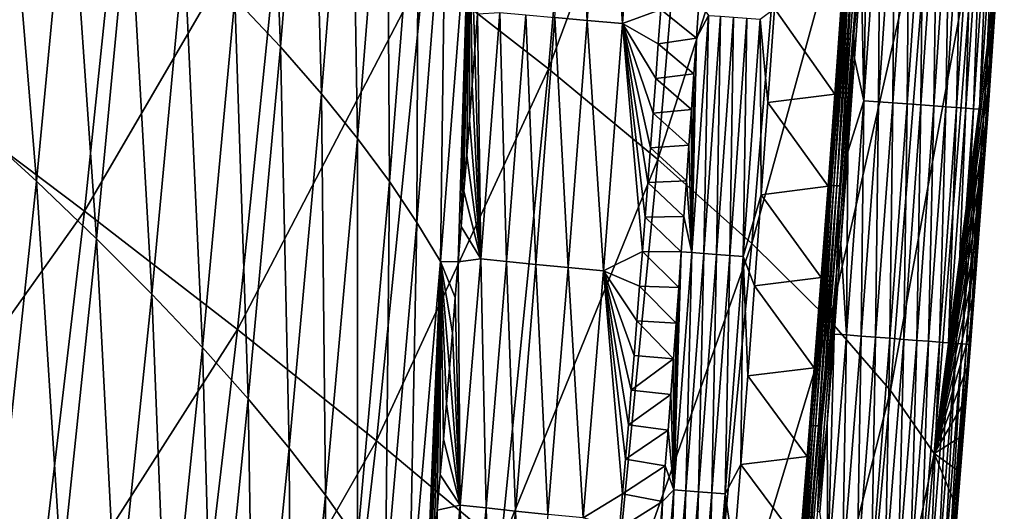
# Model space of a CAD drawing. Header units: millimetres. Extents: x -300 to 300, y -500 to 500.
# Tile 346 of 656: x 263 to 295, y -198 to -182. Entities that reach past the tile are written whole.
import ezdxf

# ---------------------------------------------------------------- set-up
doc = ezdxf.new("R2010")
doc.units = ezdxf.units.MM
doc.header["$LTSCALE"] = 81.481481
for name, color, linetype in [('19', 7, 'CONTINUOUS'), ('21', 7, 'CONTINUOUS'), ('23', 7, 'CONTINUOUS'), ('26', 7, 'CONTINUOUS'), ('27', 7, 'CONTINUOUS'), ('29', 7, 'CONTINUOUS'), ('30', 7, 'CONTINUOUS'), ('32', 7, 'CONTINUOUS')]:
    doc.layers.add(name, color=color, linetype=linetype)

msp = doc.modelspace()

# ---------------------------------------------------------------- linework, layer by layer
at = {"layer": '19', "color": 7, "linetype": 'CONTINUOUS'}
for points in [[(280.247, -183.397, 31.075), (281.62, -167.434, 30.982), (276.202, -180.244, 34.722), (280.247, -183.397, 31.075)], [(280.247, -183.397, 31.075), (285.171, -170.149, 27.142), (281.62, -167.434, 30.982), (280.247, -183.397, 31.075)], [(259.815, -183.974, 44.637), (266.721, -173.326, 41.436), (261.322, -169.571, 44.512), (259.815, -183.974, 44.637)], [(283.803, -186.339, 27.226), (285.171, -170.149, 27.142), (280.247, -183.397, 31.075), (283.803, -186.339, 27.226)], [(283.803, -186.339, 27.226), (288.211, -172.668, 23.098), (285.171, -170.149, 27.142), (283.803, -186.339, 27.226)], [(286.852, -189.064, 23.171), (288.211, -172.668, 23.098), (283.803, -186.339, 27.226), (286.852, -189.064, 23.171)], [(286.852, -189.064, 23.171), (290.72, -174.986, 18.844), (288.211, -172.668, 23.098), (286.852, -189.064, 23.171)], [(265.2, -188.022, 41.556), (266.721, -173.326, 41.436), (259.815, -183.974, 44.637), (265.2, -188.022, 41.556)], [(265.2, -188.022, 41.556), (271.687, -176.885, 38.174), (266.721, -173.326, 41.436), (265.2, -188.022, 41.556)], [(289.375, -191.567, 18.904), (290.72, -174.986, 18.844), (286.852, -189.064, 23.171), (289.375, -191.567, 18.904)], [(289.375, -191.567, 18.904), (292.679, -177.1, 14.374), (290.72, -174.986, 18.844), (289.375, -191.567, 18.904)], [(270.156, -191.856, 38.29), (271.687, -176.885, 38.174), (265.2, -188.022, 41.556), (270.156, -191.856, 38.29)], [(270.156, -191.856, 38.29), (276.202, -180.244, 34.722), (271.687, -176.885, 38.174), (270.156, -191.856, 38.29)], [(291.354, -193.842, 14.42), (292.679, -177.1, 14.374), (289.375, -191.567, 18.904), (291.354, -193.842, 14.42)], [(291.354, -193.842, 14.42), (294.071, -179.003, 9.684), (292.679, -177.1, 14.374), (291.354, -193.842, 14.42)], [(292.77, -195.885, 9.714), (294.071, -179.003, 9.684), (291.354, -193.842, 14.42), (292.77, -195.885, 9.714)], [(294.071, -179.003, 9.684), (292.77, -195.885, 9.714), (294.748, -180.709, 5.726), (294.071, -179.003, 9.684)], [(274.665, -195.469, 34.831), (276.202, -180.244, 34.722), (270.156, -191.856, 38.29), (274.665, -195.469, 34.831)], [(274.665, -195.469, 34.831), (280.247, -183.397, 31.075), (276.202, -180.244, 34.722), (274.665, -195.469, 34.831)], [(294.748, -180.709, 5.726), (292.77, -195.885, 9.714), (294.669, -181.835, 5.73), (294.748, -180.709, 5.726)], [(294.669, -181.835, 5.73), (292.77, -195.885, 9.714), (294.589, -182.961, 5.734), (294.669, -181.835, 5.73)], [(294.589, -182.961, 5.734), (292.77, -195.885, 9.714), (294.509, -184.087, 5.738), (294.589, -182.961, 5.734)], [(278.708, -198.857, 31.175), (280.247, -183.397, 31.075), (274.665, -195.469, 34.831), (278.708, -198.857, 31.175)], [(278.708, -198.857, 31.175), (283.803, -186.339, 27.226), (280.247, -183.397, 31.075), (278.708, -198.857, 31.175)], [(258.147, -197.935, 44.77), (265.2, -188.022, 41.556), (259.815, -183.974, 44.637), (258.147, -197.935, 44.77)], [(294.509, -184.087, 5.738), (292.77, -195.885, 9.714), (294.427, -185.212, 5.742), (294.509, -184.087, 5.738)], [(294.427, -185.212, 5.742), (292.77, -195.885, 9.714), (294.345, -186.338, 5.746), (294.427, -185.212, 5.742)], [(282.268, -202.012, 27.316), (283.803, -186.339, 27.226), (278.708, -198.857, 31.175), (282.268, -202.012, 27.316)], [(282.268, -202.012, 27.316), (286.852, -189.064, 23.171), (283.803, -186.339, 27.226), (282.268, -202.012, 27.316)], [(294.345, -186.338, 5.746), (292.77, -195.885, 9.714), (294.262, -187.463, 5.75), (294.345, -186.338, 5.746)], [(294.262, -187.463, 5.75), (292.77, -195.885, 9.714), (294.178, -188.588, 5.754), (294.262, -187.463, 5.75)], [(263.514, -202.262, 41.686), (265.2, -188.022, 41.556), (258.147, -197.935, 44.77), (263.514, -202.262, 41.686)], [(263.514, -202.262, 41.686), (270.156, -191.856, 38.29), (265.2, -188.022, 41.556), (263.514, -202.262, 41.686)], [(294.178, -188.588, 5.754), (292.77, -195.885, 9.714), (294.093, -189.713, 5.758), (294.178, -188.588, 5.754)], [(285.326, -204.93, 23.249), (286.852, -189.064, 23.171), (282.268, -202.012, 27.316), (285.326, -204.93, 23.249)], [(285.326, -204.93, 23.249), (289.375, -191.567, 18.904), (286.852, -189.064, 23.171), (285.326, -204.93, 23.249)], [(294.093, -189.713, 5.758), (292.77, -195.885, 9.714), (294.007, -190.838, 5.762), (294.093, -189.713, 5.758)], [(294.007, -190.838, 5.762), (292.77, -195.885, 9.714), (293.921, -191.963, 5.766), (294.007, -190.838, 5.762)], [(287.864, -207.604, 18.968), (289.375, -191.567, 18.904), (285.326, -204.93, 23.249), (287.864, -207.604, 18.968)], [(287.864, -207.604, 18.968), (291.354, -193.842, 14.42), (289.375, -191.567, 18.904), (287.864, -207.604, 18.968)], [(268.458, -206.356, 38.413), (270.156, -191.856, 38.29), (263.514, -202.262, 41.686), (268.458, -206.356, 38.413)], [(268.458, -206.356, 38.413), (274.665, -195.469, 34.831), (270.156, -191.856, 38.29), (268.458, -206.356, 38.413)], [(293.921, -191.963, 5.766), (292.77, -195.885, 9.714), (293.833, -193.088, 5.77), (293.921, -191.963, 5.766)], [(293.833, -193.088, 5.77), (292.77, -195.885, 9.714), (293.744, -194.212, 5.774), (293.833, -193.088, 5.77)], [(289.863, -210.028, 14.469), (291.354, -193.842, 14.42), (287.864, -207.604, 18.968), (289.863, -210.028, 14.469)], [(289.863, -210.028, 14.469), (292.77, -195.885, 9.714), (291.354, -193.842, 14.42), (289.863, -210.028, 14.469)], [(293.744, -194.212, 5.774), (292.77, -195.885, 9.714), (293.655, -195.336, 5.778), (293.744, -194.212, 5.774)], [(272.959, -210.211, 34.947), (274.665, -195.469, 34.831), (268.458, -206.356, 38.413), (272.959, -210.211, 34.947)], [(272.959, -210.211, 34.947), (278.708, -198.857, 31.175), (274.665, -195.469, 34.831), (272.959, -210.211, 34.947)], [(293.655, -195.336, 5.778), (292.77, -195.885, 9.714), (293.564, -196.461, 5.782), (293.655, -195.336, 5.778)], [(291.305, -212.197, 9.745), (292.77, -195.885, 9.714), (289.863, -210.028, 14.469), (291.305, -212.197, 9.745)], [(292.77, -195.885, 9.714), (291.305, -212.197, 9.745), (293.473, -197.585, 5.787), (292.77, -195.885, 9.714)], [(293.564, -196.461, 5.782), (292.77, -195.885, 9.714), (293.473, -197.585, 5.787), (293.564, -196.461, 5.782)], [(293.473, -197.585, 5.787), (291.305, -212.197, 9.745), (293.381, -198.709, 5.791), (293.473, -197.585, 5.787)]]:
    msp.add_3dface(points, dxfattribs=at)
at = {"layer": '21', "color": 7, "linetype": 'CONTINUOUS'}
for points in [[(270.07, -181.109, 20.198), (271.034, -169.496, 20.169), (271.552, -182.69, 18.646), (270.07, -181.109, 20.198)], [(271.552, -182.69, 18.646), (271.034, -169.496, 20.169), (272.513, -170.989, 18.627), (271.552, -182.69, 18.646)], [(271.552, -182.69, 18.646), (272.513, -170.989, 18.627), (272.88, -184.209, 17.095), (271.552, -182.69, 18.646)], [(272.88, -184.209, 17.095), (272.513, -170.989, 18.627), (273.836, -172.423, 17.087), (272.88, -184.209, 17.095)], [(272.88, -184.209, 17.095), (273.836, -172.423, 17.087), (274.056, -185.664, 15.55), (272.88, -184.209, 17.095)], [(274.056, -185.664, 15.55), (273.836, -172.423, 17.087), (275.008, -173.8, 15.554), (274.056, -185.664, 15.55)], [(274.056, -185.664, 15.55), (275.008, -173.8, 15.554), (275.088, -187.057, 14.01), (274.056, -185.664, 15.55)], [(275.088, -187.057, 14.01), (275.008, -173.8, 15.554), (276.035, -175.119, 14.026), (275.088, -187.057, 14.01)], [(261.521, -185.122, 26.402), (262.575, -174.166, 26.342), (263.632, -187.052, 24.877), (261.521, -185.122, 26.402)], [(263.632, -187.052, 24.877), (262.575, -174.166, 26.342), (264.687, -175.994, 24.823), (263.632, -187.052, 24.877)], [(275.088, -187.057, 14.01), (276.035, -175.119, 14.026), (275.983, -188.388, 12.473), (275.088, -187.057, 14.01)], [(275.983, -188.388, 12.473), (276.035, -175.119, 14.026), (276.925, -176.379, 12.504), (275.983, -188.388, 12.473)], [(263.632, -187.052, 24.877), (264.687, -175.994, 24.823), (265.585, -188.917, 23.337), (263.632, -187.052, 24.877)], [(265.585, -188.917, 23.337), (264.687, -175.994, 24.823), (266.639, -177.761, 23.29), (265.585, -188.917, 23.337)], [(275.983, -188.388, 12.473), (276.925, -176.379, 12.504), (276.748, -189.656, 10.938), (275.983, -188.388, 12.473)], [(276.748, -189.656, 10.938), (276.925, -176.379, 12.504), (277.685, -177.583, 10.983), (276.748, -189.656, 10.938)], [(276.748, -189.656, 10.938), (277.685, -177.583, 10.983), (277.321, -189.668, 9.775), (276.748, -189.656, 10.938)], [(277.321, -189.668, 9.775), (277.685, -177.583, 10.983), (277.415, -188.518, 9.779), (277.321, -189.668, 9.775)], [(277.415, -188.518, 9.779), (277.685, -177.583, 10.983), (277.507, -187.369, 9.783), (277.415, -188.518, 9.779)], [(277.507, -187.369, 9.783), (277.685, -177.583, 10.983), (277.598, -186.219, 9.786), (277.507, -187.369, 9.783)], [(277.598, -186.219, 9.786), (277.685, -177.583, 10.983), (277.688, -185.069, 9.79), (277.598, -186.219, 9.786)], [(277.688, -185.069, 9.79), (277.685, -177.583, 10.983), (277.777, -183.92, 9.794), (277.688, -185.069, 9.79)], [(277.777, -183.92, 9.794), (277.685, -177.583, 10.983), (277.865, -182.77, 9.798), (277.777, -183.92, 9.794)], [(277.865, -182.77, 9.798), (277.685, -177.583, 10.983), (277.952, -181.621, 9.802), (277.865, -182.77, 9.798)], [(265.585, -188.917, 23.337), (266.639, -177.761, 23.29), (267.381, -190.715, 21.786), (265.585, -188.917, 23.337)], [(267.381, -190.715, 21.786), (266.639, -177.761, 23.29), (268.433, -179.466, 21.747), (267.381, -190.715, 21.786)], [(267.381, -190.715, 21.786), (268.433, -179.466, 21.747), (269.022, -192.447, 20.227), (267.381, -190.715, 21.786)], [(269.022, -192.447, 20.227), (268.433, -179.466, 21.747), (270.07, -181.109, 20.198), (269.022, -192.447, 20.227)], [(269.022, -192.447, 20.227), (270.07, -181.109, 20.198), (270.507, -194.112, 18.665), (269.022, -192.447, 20.227)], [(270.507, -194.112, 18.665), (270.07, -181.109, 20.198), (271.552, -182.69, 18.646), (270.507, -194.112, 18.665)], [(270.507, -194.112, 18.665), (271.552, -182.69, 18.646), (271.839, -195.71, 17.103), (270.507, -194.112, 18.665)], [(271.839, -195.71, 17.103), (271.552, -182.69, 18.646), (272.88, -184.209, 17.095), (271.839, -195.71, 17.103)], [(271.839, -195.71, 17.103), (272.88, -184.209, 17.095), (273.02, -197.24, 15.545), (271.839, -195.71, 17.103)], [(273.02, -197.24, 15.545), (272.88, -184.209, 17.095), (274.056, -185.664, 15.55), (273.02, -197.24, 15.545)], [(262.493, -197.85, 24.934), (261.521, -185.122, 26.402), (263.632, -187.052, 24.877), (262.493, -197.85, 24.934)], [(273.02, -197.24, 15.545), (274.056, -185.664, 15.55), (274.057, -198.703, 13.992), (273.02, -197.24, 15.545)], [(274.057, -198.703, 13.992), (274.056, -185.664, 15.55), (275.088, -187.057, 14.01), (274.057, -198.703, 13.992)], [(262.493, -197.85, 24.934), (263.632, -187.052, 24.877), (264.447, -199.808, 23.387), (262.493, -197.85, 24.934)], [(264.447, -199.808, 23.387), (263.632, -187.052, 24.877), (265.585, -188.917, 23.337), (264.447, -199.808, 23.387)], [(274.057, -198.703, 13.992), (275.088, -187.057, 14.01), (274.957, -200.099, 12.441), (274.057, -198.703, 13.992)], [(274.957, -200.099, 12.441), (275.088, -187.057, 14.01), (275.983, -188.388, 12.473), (274.957, -200.099, 12.441)], [(274.957, -200.099, 12.441), (275.983, -188.388, 12.473), (275.727, -201.428, 10.891), (274.957, -200.099, 12.441)], [(275.727, -201.428, 10.891), (275.983, -188.388, 12.473), (276.748, -189.656, 10.938), (275.727, -201.428, 10.891)], [(264.447, -199.808, 23.387), (265.585, -188.917, 23.337), (266.244, -201.695, 21.827), (264.447, -199.808, 23.387)], [(266.244, -201.695, 21.827), (265.585, -188.917, 23.337), (267.381, -190.715, 21.786), (266.244, -201.695, 21.827)], [(275.727, -201.428, 10.891), (276.748, -189.656, 10.938), (276.229, -202.324, 9.728), (275.727, -201.428, 10.891)], [(276.229, -202.324, 9.728), (276.748, -189.656, 10.938), (276.333, -201.173, 9.732), (276.229, -202.324, 9.728)], [(276.333, -201.173, 9.732), (276.748, -189.656, 10.938), (276.437, -200.022, 9.737), (276.333, -201.173, 9.732)], [(276.437, -200.022, 9.737), (276.748, -189.656, 10.938), (276.54, -198.872, 9.741), (276.437, -200.022, 9.737)], [(276.54, -198.872, 9.741), (276.748, -189.656, 10.938), (276.641, -197.721, 9.745), (276.54, -198.872, 9.741)], [(276.641, -197.721, 9.745), (276.748, -189.656, 10.938), (276.741, -196.57, 9.75), (276.641, -197.721, 9.745)], [(276.741, -196.57, 9.75), (276.748, -189.656, 10.938), (276.841, -195.42, 9.754), (276.741, -196.57, 9.75)], [(276.841, -195.42, 9.754), (276.748, -189.656, 10.938), (276.939, -194.269, 9.758), (276.841, -195.42, 9.754)], [(276.939, -194.269, 9.758), (276.748, -189.656, 10.938), (277.036, -193.119, 9.762), (276.939, -194.269, 9.758)], [(277.036, -193.119, 9.762), (276.748, -189.656, 10.938), (277.132, -191.969, 9.766), (277.036, -193.119, 9.762)], [(277.132, -191.969, 9.766), (276.748, -189.656, 10.938), (277.227, -190.818, 9.77), (277.132, -191.969, 9.766)], [(277.227, -190.818, 9.77), (276.748, -189.656, 10.938), (277.321, -189.668, 9.775), (277.227, -190.818, 9.77)], [(266.244, -201.695, 21.827), (267.381, -190.715, 21.786), (267.887, -203.511, 20.259), (266.244, -201.695, 21.827)], [(267.887, -203.511, 20.259), (267.381, -190.715, 21.786), (269.022, -192.447, 20.227), (267.887, -203.511, 20.259)], [(267.887, -203.511, 20.259), (269.022, -192.447, 20.227), (269.376, -205.256, 18.686), (267.887, -203.511, 20.259)], [(269.376, -205.256, 18.686), (269.022, -192.447, 20.227), (270.507, -194.112, 18.665), (269.376, -205.256, 18.686)], [(269.376, -205.256, 18.686), (270.507, -194.112, 18.665), (270.712, -206.928, 17.112), (269.376, -205.256, 18.686)], [(270.712, -206.928, 17.112), (270.507, -194.112, 18.665), (271.839, -195.71, 17.103), (270.712, -206.928, 17.112)], [(270.712, -206.928, 17.112), (271.839, -195.71, 17.103), (271.898, -208.529, 15.541), (270.712, -206.928, 17.112)], [(271.898, -208.529, 15.541), (271.839, -195.71, 17.103), (273.02, -197.24, 15.545), (271.898, -208.529, 15.541)], [(271.898, -208.529, 15.541), (273.02, -197.24, 15.545), (272.94, -210.058, 13.973), (271.898, -208.529, 15.541)], [(272.94, -210.058, 13.973), (273.02, -197.24, 15.545), (274.057, -198.703, 13.992), (272.94, -210.058, 13.973)]]:
    msp.add_3dface(points, dxfattribs=at)
at = {"layer": '23', "color": 7, "linetype": 'CONTINUOUS'}
for points in [[(283.812, -182.595, 2.296), (283.894, -181.472, 2.293), (285.049, -182.407, 1.344), (283.812, -182.595, 2.296)], [(285.049, -182.407, 1.344), (283.894, -181.472, 2.293), (285.127, -181.251, 1.346), (285.049, -182.407, 1.344)], [(284.97, -183.563, 1.343), (283.812, -182.595, 2.296), (285.049, -182.407, 1.344), (284.97, -183.563, 1.343)], [(283.729, -183.719, 2.298), (283.812, -182.595, 2.296), (284.97, -183.563, 1.343), (283.729, -183.719, 2.298)], [(284.89, -184.719, 1.342), (283.729, -183.719, 2.298), (284.97, -183.563, 1.343), (284.89, -184.719, 1.342)], [(283.644, -184.842, 2.301), (283.729, -183.719, 2.298), (284.89, -184.719, 1.342), (283.644, -184.842, 2.301)], [(283.559, -185.965, 2.304), (283.644, -184.842, 2.301), (284.809, -185.875, 1.34), (283.559, -185.965, 2.304)], [(284.809, -185.875, 1.34), (283.644, -184.842, 2.301), (284.89, -184.719, 1.342), (284.809, -185.875, 1.34)], [(284.727, -187.032, 1.339), (283.559, -185.965, 2.304), (284.809, -185.875, 1.34), (284.727, -187.032, 1.339)], [(283.473, -187.089, 2.306), (283.559, -185.965, 2.304), (284.727, -187.032, 1.339), (283.473, -187.089, 2.306)], [(283.386, -188.212, 2.309), (283.473, -187.089, 2.306), (284.645, -188.188, 1.337), (283.386, -188.212, 2.309)], [(284.645, -188.188, 1.337), (283.473, -187.089, 2.306), (284.727, -187.032, 1.339), (284.645, -188.188, 1.337)], [(283.298, -189.334, 2.312), (283.386, -188.212, 2.309), (284.561, -189.345, 1.336), (283.298, -189.334, 2.312)], [(284.561, -189.345, 1.336), (283.386, -188.212, 2.309), (284.645, -188.188, 1.337), (284.561, -189.345, 1.336)], [(283.209, -190.457, 2.315), (283.298, -189.334, 2.312), (284.477, -190.502, 1.334), (283.209, -190.457, 2.315)], [(284.477, -190.502, 1.334), (283.298, -189.334, 2.312), (284.561, -189.345, 1.336), (284.477, -190.502, 1.334)], [(283.119, -191.58, 2.317), (283.209, -190.457, 2.315), (284.391, -191.658, 1.333), (283.119, -191.58, 2.317)], [(284.391, -191.658, 1.333), (283.209, -190.457, 2.315), (284.477, -190.502, 1.334), (284.391, -191.658, 1.333)], [(283.029, -192.703, 2.32), (283.119, -191.58, 2.317), (284.305, -192.815, 1.331), (283.029, -192.703, 2.32)], [(284.305, -192.815, 1.331), (283.119, -191.58, 2.317), (284.391, -191.658, 1.333), (284.305, -192.815, 1.331)], [(282.937, -193.825, 2.323), (283.029, -192.703, 2.32), (284.305, -192.815, 1.331), (282.937, -193.825, 2.323)], [(284.217, -193.972, 1.33), (282.937, -193.825, 2.323), (284.305, -192.815, 1.331), (284.217, -193.972, 1.33)], [(282.844, -194.948, 2.326), (282.937, -193.825, 2.323), (284.217, -193.972, 1.33), (282.844, -194.948, 2.326)], [(284.129, -195.129, 1.328), (282.844, -194.948, 2.326), (284.217, -193.972, 1.33), (284.129, -195.129, 1.328)], [(282.751, -196.07, 2.329), (282.844, -194.948, 2.326), (284.129, -195.129, 1.328), (282.751, -196.07, 2.329)], [(284.039, -196.287, 1.327), (282.751, -196.07, 2.329), (284.129, -195.129, 1.328), (284.039, -196.287, 1.327)], [(282.656, -197.192, 2.332), (282.751, -196.07, 2.329), (284.039, -196.287, 1.327), (282.656, -197.192, 2.332)], [(283.949, -197.444, 1.326), (282.656, -197.192, 2.332), (284.039, -196.287, 1.327), (283.949, -197.444, 1.326)], [(282.56, -198.314, 2.334), (282.656, -197.192, 2.332), (283.949, -197.444, 1.326), (282.56, -198.314, 2.334)], [(283.857, -198.601, 1.324), (282.56, -198.314, 2.334), (283.949, -197.444, 1.326), (283.857, -198.601, 1.324)]]:
    msp.add_3dface(points, dxfattribs=at)
at = {"layer": '26', "color": 7, "linetype": 'CONTINUOUS'}
for points in [[(281.029, -173.716, 5.685), (281.508, -181.83, 4.453), (280.458, -181.736, 5.683), (281.029, -173.716, 5.685)], [(282.077, -173.804, 4.447), (281.508, -181.83, 4.453), (281.029, -173.716, 5.685), (282.077, -173.804, 4.447)], [(282.077, -173.804, 4.447), (282.649, -181.931, 3.316), (281.508, -181.83, 4.453), (282.077, -173.804, 4.447)], [(283.218, -173.898, 3.303), (282.649, -181.931, 3.316), (282.077, -173.804, 4.447), (283.218, -173.898, 3.303)], [(283.218, -173.898, 3.303), (283.894, -181.472, 2.293), (282.649, -181.931, 3.316), (283.218, -173.898, 3.303)], [(283.894, -181.472, 2.293), (283.812, -182.595, 2.296), (282.649, -181.931, 3.316), (283.894, -181.472, 2.293)], [(277.865, -182.77, 9.798), (277.952, -181.621, 9.802), (278.055, -189.57, 8.355), (277.865, -182.77, 9.798)], [(277.952, -181.621, 9.802), (278.676, -181.572, 8.374), (278.055, -189.57, 8.355), (277.952, -181.621, 9.802)], [(278.676, -181.572, 8.374), (278.893, -189.654, 6.984), (278.055, -189.57, 8.355), (278.676, -181.572, 8.374)], [(279.511, -181.65, 6.994), (278.893, -189.654, 6.984), (278.676, -181.572, 8.374), (279.511, -181.65, 6.994)], [(279.511, -181.65, 6.994), (279.843, -189.747, 5.68), (278.893, -189.654, 6.984), (279.511, -181.65, 6.994)], [(280.458, -181.736, 5.683), (279.843, -189.747, 5.68), (279.511, -181.65, 6.994), (280.458, -181.736, 5.683)], [(280.458, -181.736, 5.683), (280.894, -189.848, 4.458), (279.843, -189.747, 5.68), (280.458, -181.736, 5.683)], [(281.508, -181.83, 4.453), (280.894, -189.848, 4.458), (280.458, -181.736, 5.683), (281.508, -181.83, 4.453)], [(281.508, -181.83, 4.453), (282.035, -189.956, 3.329), (280.894, -189.848, 4.458), (281.508, -181.83, 4.453)], [(282.649, -181.931, 3.316), (282.035, -189.956, 3.329), (281.508, -181.83, 4.453), (282.649, -181.931, 3.316)], [(282.649, -181.931, 3.316), (283.298, -189.334, 2.312), (282.035, -189.956, 3.329), (282.649, -181.931, 3.316)], [(283.812, -182.595, 2.296), (283.729, -183.719, 2.298), (282.649, -181.931, 3.316), (283.812, -182.595, 2.296)], [(283.729, -183.719, 2.298), (283.644, -184.842, 2.301), (282.649, -181.931, 3.316), (283.729, -183.719, 2.298)], [(283.644, -184.842, 2.301), (283.559, -185.965, 2.304), (282.649, -181.931, 3.316), (283.644, -184.842, 2.301)], [(283.559, -185.965, 2.304), (283.473, -187.089, 2.306), (282.649, -181.931, 3.316), (283.559, -185.965, 2.304)], [(283.473, -187.089, 2.306), (283.386, -188.212, 2.309), (282.649, -181.931, 3.316), (283.473, -187.089, 2.306)], [(283.386, -188.212, 2.309), (283.298, -189.334, 2.312), (282.649, -181.931, 3.316), (283.386, -188.212, 2.309)], [(277.777, -183.92, 9.794), (277.865, -182.77, 9.798), (278.055, -189.57, 8.355), (277.777, -183.92, 9.794)], [(277.688, -185.069, 9.79), (277.777, -183.92, 9.794), (278.055, -189.57, 8.355), (277.688, -185.069, 9.79)], [(277.598, -186.219, 9.786), (277.688, -185.069, 9.79), (278.055, -189.57, 8.355), (277.598, -186.219, 9.786)], [(277.507, -187.369, 9.783), (277.598, -186.219, 9.786), (278.055, -189.57, 8.355), (277.507, -187.369, 9.783)], [(277.415, -188.518, 9.779), (277.507, -187.369, 9.783), (278.055, -189.57, 8.355), (277.415, -188.518, 9.779)], [(277.321, -189.668, 9.775), (277.415, -188.518, 9.779), (278.055, -189.57, 8.355), (277.321, -189.668, 9.775)], [(283.298, -189.334, 2.312), (283.209, -190.457, 2.315), (282.035, -189.956, 3.329), (283.298, -189.334, 2.312)], [(277.227, -190.818, 9.77), (277.321, -189.668, 9.775), (277.386, -197.559, 8.335), (277.227, -190.818, 9.77)], [(277.321, -189.668, 9.775), (278.055, -189.57, 8.355), (277.386, -197.559, 8.335), (277.321, -189.668, 9.775)], [(278.055, -189.57, 8.355), (278.228, -197.649, 6.972), (277.386, -197.559, 8.335), (278.055, -189.57, 8.355)], [(278.893, -189.654, 6.984), (278.228, -197.649, 6.972), (278.055, -189.57, 8.355), (278.893, -189.654, 6.984)], [(278.893, -189.654, 6.984), (279.179, -197.749, 5.677), (278.228, -197.649, 6.972), (278.893, -189.654, 6.984)], [(279.843, -189.747, 5.68), (279.179, -197.749, 5.677), (278.893, -189.654, 6.984), (279.843, -189.747, 5.68)], [(279.843, -189.747, 5.68), (280.232, -197.857, 4.463), (279.179, -197.749, 5.677), (279.843, -189.747, 5.68)], [(280.894, -189.848, 4.458), (280.232, -197.857, 4.463), (279.843, -189.747, 5.68), (280.894, -189.848, 4.458)], [(280.894, -189.848, 4.458), (281.374, -197.973, 3.342), (280.232, -197.857, 4.463), (280.894, -189.848, 4.458)], [(282.035, -189.956, 3.329), (281.374, -197.973, 3.342), (280.894, -189.848, 4.458), (282.035, -189.956, 3.329)], [(282.035, -189.956, 3.329), (282.656, -197.192, 2.332), (281.374, -197.973, 3.342), (282.035, -189.956, 3.329)], [(283.209, -190.457, 2.315), (283.119, -191.58, 2.317), (282.035, -189.956, 3.329), (283.209, -190.457, 2.315)], [(283.119, -191.58, 2.317), (283.029, -192.703, 2.32), (282.035, -189.956, 3.329), (283.119, -191.58, 2.317)], [(283.029, -192.703, 2.32), (282.937, -193.825, 2.323), (282.035, -189.956, 3.329), (283.029, -192.703, 2.32)], [(282.937, -193.825, 2.323), (282.844, -194.948, 2.326), (282.035, -189.956, 3.329), (282.937, -193.825, 2.323)], [(282.844, -194.948, 2.326), (282.751, -196.07, 2.329), (282.035, -189.956, 3.329), (282.844, -194.948, 2.326)], [(282.751, -196.07, 2.329), (282.656, -197.192, 2.332), (282.035, -189.956, 3.329), (282.751, -196.07, 2.329)], [(277.132, -191.969, 9.766), (277.227, -190.818, 9.77), (277.386, -197.559, 8.335), (277.132, -191.969, 9.766)], [(277.036, -193.119, 9.762), (277.132, -191.969, 9.766), (277.386, -197.559, 8.335), (277.036, -193.119, 9.762)], [(276.939, -194.269, 9.758), (277.036, -193.119, 9.762), (277.386, -197.559, 8.335), (276.939, -194.269, 9.758)], [(276.841, -195.42, 9.754), (276.939, -194.269, 9.758), (277.386, -197.559, 8.335), (276.841, -195.42, 9.754)], [(276.741, -196.57, 9.75), (276.841, -195.42, 9.754), (277.386, -197.559, 8.335), (276.741, -196.57, 9.75)], [(276.641, -197.721, 9.745), (276.741, -196.57, 9.75), (277.386, -197.559, 8.335), (276.641, -197.721, 9.745)], [(282.656, -197.192, 2.332), (282.56, -198.314, 2.334), (281.374, -197.973, 3.342), (282.656, -197.192, 2.332)], [(276.54, -198.872, 9.741), (276.641, -197.721, 9.745), (276.666, -205.538, 8.313), (276.54, -198.872, 9.741)], [(276.641, -197.721, 9.745), (277.386, -197.559, 8.335), (276.666, -205.538, 8.313), (276.641, -197.721, 9.745)], [(277.386, -197.559, 8.335), (277.512, -205.635, 6.959), (276.666, -205.538, 8.313), (277.386, -197.559, 8.335)], [(278.228, -197.649, 6.972), (277.512, -205.635, 6.959), (277.386, -197.559, 8.335), (278.228, -197.649, 6.972)], [(278.228, -197.649, 6.972), (278.466, -205.742, 5.673), (277.512, -205.635, 6.959), (278.228, -197.649, 6.972)], [(279.179, -197.749, 5.677), (278.466, -205.742, 5.673), (278.228, -197.649, 6.972), (279.179, -197.749, 5.677)], [(279.179, -197.749, 5.677), (279.519, -205.858, 4.468), (278.466, -205.742, 5.673), (279.179, -197.749, 5.677)], [(280.232, -197.857, 4.463), (279.519, -205.858, 4.468), (279.179, -197.749, 5.677), (280.232, -197.857, 4.463)]]:
    msp.add_3dface(points, dxfattribs=at)
at = {"layer": '27', "color": 7, "linetype": 'CONTINUOUS'}
for points in [[(290.394, -179.996, 0.031), (290.606, -176.875, 0.031), (290.486, -184.44, 0.093), (290.394, -179.996, 0.031)], [(290.486, -184.44, 0.093), (290.606, -176.875, 0.031), (291.011, -176.84, 0.092), (290.486, -184.44, 0.093)], [(290.486, -184.44, 0.093), (291.011, -176.84, 0.092), (290.958, -184.474, 0.209), (290.486, -184.44, 0.093)], [(290.958, -184.474, 0.209), (291.011, -176.84, 0.092), (291.481, -176.871, 0.208), (290.958, -184.474, 0.209)], [(290.958, -184.474, 0.209), (291.481, -176.871, 0.208), (291.429, -184.508, 0.376), (290.958, -184.474, 0.209)], [(291.429, -184.508, 0.376), (291.481, -176.871, 0.208), (291.951, -176.903, 0.374), (291.429, -184.508, 0.376)], [(291.429, -184.508, 0.376), (291.951, -176.903, 0.374), (291.891, -184.541, 0.596), (291.429, -184.508, 0.376)], [(291.891, -184.541, 0.596), (291.951, -176.903, 0.374), (292.413, -176.934, 0.593), (291.891, -184.541, 0.596)], [(291.891, -184.541, 0.596), (292.413, -176.934, 0.593), (292.337, -184.573, 0.867), (291.891, -184.541, 0.596)], [(292.337, -184.573, 0.867), (292.413, -176.934, 0.593), (292.858, -176.963, 0.863), (292.337, -184.573, 0.867)], [(292.337, -184.573, 0.867), (292.858, -176.963, 0.863), (292.758, -184.604, 1.189), (292.337, -184.573, 0.867)], [(292.758, -184.604, 1.189), (292.858, -176.963, 0.863), (293.278, -176.992, 1.182), (292.758, -184.604, 1.189)], [(292.758, -184.604, 1.189), (293.278, -176.992, 1.182), (293.146, -184.632, 1.556), (292.758, -184.604, 1.189)], [(293.146, -184.632, 1.556), (293.278, -176.992, 1.182), (293.665, -177.018, 1.548), (293.146, -184.632, 1.556)], [(293.146, -184.632, 1.556), (293.665, -177.018, 1.548), (293.493, -184.657, 1.965), (293.146, -184.632, 1.556)], [(293.493, -184.657, 1.965), (293.665, -177.018, 1.548), (294.012, -177.041, 1.953), (293.493, -184.657, 1.965)], [(293.493, -184.657, 1.965), (294.012, -177.041, 1.953), (293.793, -184.678, 2.406), (293.493, -184.657, 1.965)], [(293.793, -184.678, 2.406), (294.012, -177.041, 1.953), (294.313, -177.061, 2.393), (293.793, -184.678, 2.406)], [(293.793, -184.678, 2.406), (294.313, -177.061, 2.393), (294.043, -184.696, 2.873), (293.793, -184.678, 2.406)], [(294.043, -184.696, 2.873), (294.313, -177.061, 2.393), (294.564, -177.078, 2.857), (294.043, -184.696, 2.873)], [(294.043, -184.696, 2.873), (294.564, -177.078, 2.857), (294.24, -184.71, 3.357), (294.043, -184.696, 2.873)], [(294.24, -184.71, 3.357), (294.564, -177.078, 2.857), (294.762, -177.091, 3.339), (294.24, -184.71, 3.357)], [(294.24, -184.71, 3.357), (294.762, -177.091, 3.339), (294.383, -184.721, 3.849), (294.24, -184.71, 3.357)], [(294.383, -184.721, 3.849), (294.762, -177.091, 3.339), (294.907, -177.101, 3.828), (294.383, -184.721, 3.849)], [(294.383, -184.721, 3.849), (294.907, -177.101, 3.828), (294.474, -184.727, 4.34), (294.383, -184.721, 3.849)], [(294.474, -184.727, 4.34), (294.907, -177.101, 3.828), (294.999, -177.107, 4.318), (294.474, -184.727, 4.34)], [(294.474, -184.727, 4.34), (294.999, -177.107, 4.318), (294.514, -184.73, 4.824), (294.474, -184.727, 4.34)], [(294.589, -182.961, 5.734), (294.509, -184.087, 5.738), (295.038, -177.11, 5.268), (294.589, -182.961, 5.734)], [(295.038, -177.11, 5.268), (294.509, -184.087, 5.738), (294.509, -184.73, 5.293), (295.038, -177.11, 5.268)], [(295.038, -177.11, 5.268), (294.509, -184.73, 5.293), (295.042, -177.11, 4.8), (295.038, -177.11, 5.268)], [(294.509, -184.73, 5.293), (294.514, -184.73, 4.824), (295.042, -177.11, 4.8), (294.509, -184.73, 5.293)], [(294.514, -184.73, 4.824), (294.999, -177.107, 4.318), (295.042, -177.11, 4.8), (294.514, -184.73, 4.824)], [(294.669, -181.835, 5.73), (294.589, -182.961, 5.734), (295.038, -177.11, 5.268), (294.669, -181.835, 5.73)], [(294.748, -180.709, 5.726), (294.669, -181.835, 5.73), (295.038, -177.11, 5.268), (294.748, -180.709, 5.726)], [(290.179, -183.07, 0.031), (290.394, -179.996, 0.031), (290.486, -184.44, 0.093), (290.179, -183.07, 0.031)], [(289.961, -186.097, 0.031), (290.179, -183.07, 0.031), (290.486, -184.44, 0.093), (289.961, -186.097, 0.031)], [(294.509, -184.087, 5.738), (294.427, -185.212, 5.742), (294.509, -184.73, 5.293), (294.509, -184.087, 5.738)], [(289.923, -192.037, 0.093), (289.961, -186.097, 0.031), (290.486, -184.44, 0.093), (289.923, -192.037, 0.093)], [(289.923, -192.037, 0.093), (290.486, -184.44, 0.093), (290.395, -192.073, 0.21), (289.923, -192.037, 0.093)], [(290.395, -192.073, 0.21), (290.486, -184.44, 0.093), (290.958, -184.474, 0.209), (290.395, -192.073, 0.21)], [(290.395, -192.073, 0.21), (290.958, -184.474, 0.209), (290.867, -192.11, 0.379), (290.395, -192.073, 0.21)], [(290.867, -192.11, 0.379), (290.958, -184.474, 0.209), (291.429, -184.508, 0.376), (290.867, -192.11, 0.379)], [(290.867, -192.11, 0.379), (291.429, -184.508, 0.376), (291.331, -192.146, 0.599), (290.867, -192.11, 0.379)], [(291.331, -192.146, 0.599), (291.429, -184.508, 0.376), (291.891, -184.541, 0.596), (291.331, -192.146, 0.599)], [(291.331, -192.146, 0.599), (291.891, -184.541, 0.596), (291.778, -192.181, 0.873), (291.331, -192.146, 0.599)], [(291.778, -192.181, 0.873), (291.891, -184.541, 0.596), (292.337, -184.573, 0.867), (291.778, -192.181, 0.873)], [(291.778, -192.181, 0.873), (292.337, -184.573, 0.867), (292.199, -192.213, 1.196), (291.778, -192.181, 0.873)], [(292.199, -192.213, 1.196), (292.337, -184.573, 0.867), (292.758, -184.604, 1.189), (292.199, -192.213, 1.196)], [(292.199, -192.213, 1.196), (292.758, -184.604, 1.189), (292.587, -192.243, 1.566), (292.199, -192.213, 1.196)], [(292.587, -192.243, 1.566), (292.758, -184.604, 1.189), (293.146, -184.632, 1.556), (292.587, -192.243, 1.566)], [(292.587, -192.243, 1.566), (293.146, -184.632, 1.556), (292.934, -192.27, 1.976), (292.587, -192.243, 1.566)], [(292.934, -192.27, 1.976), (293.146, -184.632, 1.556), (293.493, -184.657, 1.965), (292.934, -192.27, 1.976)], [(292.934, -192.27, 1.976), (293.493, -184.657, 1.965), (293.234, -192.294, 2.42), (292.934, -192.27, 1.976)], [(293.234, -192.294, 2.42), (293.493, -184.657, 1.965), (293.793, -184.678, 2.406), (293.234, -192.294, 2.42)], [(293.234, -192.294, 2.42), (293.793, -184.678, 2.406), (293.483, -192.313, 2.89), (293.234, -192.294, 2.42)], [(293.483, -192.313, 2.89), (293.793, -184.678, 2.406), (294.043, -184.696, 2.873), (293.483, -192.313, 2.89)], [(293.483, -192.313, 2.89), (294.043, -184.696, 2.873), (293.679, -192.328, 3.376), (293.483, -192.313, 2.89)], [(293.679, -192.328, 3.376), (294.043, -184.696, 2.873), (294.24, -184.71, 3.357), (293.679, -192.328, 3.376)], [(293.679, -192.328, 3.376), (294.24, -184.71, 3.357), (293.82, -192.339, 3.87), (293.679, -192.328, 3.376)], [(293.82, -192.339, 3.87), (294.24, -184.71, 3.357), (294.383, -184.721, 3.849), (293.82, -192.339, 3.87)], [(293.82, -192.339, 3.87), (294.383, -184.721, 3.849), (293.909, -192.346, 4.363), (293.82, -192.339, 3.87)], [(293.909, -192.346, 4.363), (294.383, -184.721, 3.849), (294.474, -184.727, 4.34), (293.909, -192.346, 4.363)], [(293.909, -192.346, 4.363), (294.474, -184.727, 4.34), (293.947, -192.348, 4.849), (293.909, -192.346, 4.363)], [(294.007, -190.838, 5.762), (293.921, -191.963, 5.766), (294.509, -184.73, 5.293), (294.007, -190.838, 5.762)], [(294.509, -184.73, 5.293), (293.921, -191.963, 5.766), (293.94, -192.348, 5.319), (294.509, -184.73, 5.293)], [(294.509, -184.73, 5.293), (293.94, -192.348, 5.319), (294.514, -184.73, 4.824), (294.509, -184.73, 5.293)], [(293.94, -192.348, 5.319), (293.947, -192.348, 4.849), (294.514, -184.73, 4.824), (293.94, -192.348, 5.319)], [(293.947, -192.348, 4.849), (294.474, -184.727, 4.34), (294.514, -184.73, 4.824), (293.947, -192.348, 4.849)], [(294.093, -189.713, 5.758), (294.007, -190.838, 5.762), (294.509, -184.73, 5.293), (294.093, -189.713, 5.758)], [(294.178, -188.588, 5.754), (294.093, -189.713, 5.758), (294.509, -184.73, 5.293), (294.178, -188.588, 5.754)], [(294.262, -187.463, 5.75), (294.178, -188.588, 5.754), (294.509, -184.73, 5.293), (294.262, -187.463, 5.75)], [(294.345, -186.338, 5.746), (294.262, -187.463, 5.75), (294.509, -184.73, 5.293), (294.345, -186.338, 5.746)], [(294.427, -185.212, 5.742), (294.345, -186.338, 5.746), (294.509, -184.73, 5.293), (294.427, -185.212, 5.742)], [(289.74, -189.077, 0.031), (289.961, -186.097, 0.031), (289.923, -192.037, 0.093), (289.74, -189.077, 0.031)], [(289.516, -192.015, 0.031), (289.74, -189.077, 0.031), (289.923, -192.037, 0.093), (289.516, -192.015, 0.031)], [(289.29, -194.914, 0.031), (289.516, -192.015, 0.031), (289.317, -199.631, 0.094), (289.29, -194.914, 0.031)], [(289.317, -199.631, 0.094), (289.516, -192.015, 0.031), (289.923, -192.037, 0.093), (289.317, -199.631, 0.094)], [(293.921, -191.963, 5.766), (293.833, -193.088, 5.77), (293.94, -192.348, 5.319), (293.921, -191.963, 5.766)], [(289.317, -199.631, 0.094), (289.923, -192.037, 0.093), (289.79, -199.67, 0.212), (289.317, -199.631, 0.094)], [(289.79, -199.67, 0.212), (289.923, -192.037, 0.093), (290.395, -192.073, 0.21), (289.79, -199.67, 0.212)], [(289.79, -199.67, 0.212), (290.395, -192.073, 0.21), (290.263, -199.709, 0.381), (289.79, -199.67, 0.212)], [(290.263, -199.709, 0.381), (290.395, -192.073, 0.21), (290.867, -192.11, 0.379), (290.263, -199.709, 0.381)], [(290.263, -199.709, 0.381), (290.867, -192.11, 0.379), (290.728, -199.748, 0.603), (290.263, -199.709, 0.381)], [(290.728, -199.748, 0.603), (290.867, -192.11, 0.379), (291.331, -192.146, 0.599), (290.728, -199.748, 0.603)], [(290.728, -199.748, 0.603), (291.331, -192.146, 0.599), (291.176, -199.786, 0.878), (290.728, -199.748, 0.603)], [(291.176, -199.786, 0.878), (291.331, -192.146, 0.599), (291.778, -192.181, 0.873), (291.176, -199.786, 0.878)], [(291.176, -199.786, 0.878), (291.778, -192.181, 0.873), (291.598, -199.821, 1.203), (291.176, -199.786, 0.878)], [(291.598, -199.821, 1.203), (291.778, -192.181, 0.873), (292.199, -192.213, 1.196), (291.598, -199.821, 1.203)], [(291.598, -199.821, 1.203), (292.199, -192.213, 1.196), (291.986, -199.853, 1.576), (291.598, -199.821, 1.203)], [(291.986, -199.853, 1.576), (292.199, -192.213, 1.196), (292.587, -192.243, 1.566), (291.986, -199.853, 1.576)], [(291.986, -199.853, 1.576), (292.587, -192.243, 1.566), (292.334, -199.882, 1.989), (291.986, -199.853, 1.576)], [(292.334, -199.882, 1.989), (292.587, -192.243, 1.566), (292.934, -192.27, 1.976), (292.334, -199.882, 1.989)], [(292.334, -199.882, 1.989), (292.934, -192.27, 1.976), (292.633, -199.907, 2.435), (292.334, -199.882, 1.989)], [(292.633, -199.907, 2.435), (292.934, -192.27, 1.976), (293.234, -192.294, 2.42), (292.633, -199.907, 2.435)], [(292.633, -199.907, 2.435), (293.234, -192.294, 2.42), (292.881, -199.927, 2.908), (292.633, -199.907, 2.435)], [(292.881, -199.927, 2.908), (293.234, -192.294, 2.42), (293.483, -192.313, 2.89), (292.881, -199.927, 2.908)], [(292.881, -199.927, 2.908), (293.483, -192.313, 2.89), (293.076, -199.943, 3.396), (292.881, -199.927, 2.908)], [(293.076, -199.943, 3.396), (293.483, -192.313, 2.89), (293.679, -192.328, 3.376), (293.076, -199.943, 3.396)], [(293.076, -199.943, 3.396), (293.679, -192.328, 3.376), (293.215, -199.955, 3.892), (293.076, -199.943, 3.396)], [(293.215, -199.955, 3.892), (293.679, -192.328, 3.376), (293.82, -192.339, 3.87), (293.215, -199.955, 3.892)], [(293.215, -199.955, 3.892), (293.82, -192.339, 3.87), (293.302, -199.962, 4.388), (293.215, -199.955, 3.892)], [(293.381, -198.709, 5.791), (293.287, -199.832, 5.795), (293.94, -192.348, 5.319), (293.381, -198.709, 5.791)], [(293.94, -192.348, 5.319), (293.287, -199.832, 5.795), (293.328, -199.964, 5.347), (293.94, -192.348, 5.319)], [(293.302, -199.962, 4.388), (293.82, -192.339, 3.87), (293.909, -192.346, 4.363), (293.302, -199.962, 4.388)], [(293.302, -199.962, 4.388), (293.909, -192.346, 4.363), (293.338, -199.965, 4.875), (293.302, -199.962, 4.388)], [(293.94, -192.348, 5.319), (293.328, -199.964, 5.347), (293.947, -192.348, 4.849), (293.94, -192.348, 5.319)], [(293.328, -199.964, 5.347), (293.338, -199.965, 4.875), (293.947, -192.348, 4.849), (293.328, -199.964, 5.347)], [(293.338, -199.965, 4.875), (293.909, -192.346, 4.363), (293.947, -192.348, 4.849), (293.338, -199.965, 4.875)], [(293.473, -197.585, 5.787), (293.381, -198.709, 5.791), (293.94, -192.348, 5.319), (293.473, -197.585, 5.787)], [(293.564, -196.461, 5.782), (293.473, -197.585, 5.787), (293.94, -192.348, 5.319), (293.564, -196.461, 5.782)], [(293.655, -195.336, 5.778), (293.564, -196.461, 5.782), (293.94, -192.348, 5.319), (293.655, -195.336, 5.778)], [(293.744, -194.212, 5.774), (293.655, -195.336, 5.778), (293.94, -192.348, 5.319), (293.744, -194.212, 5.774)], [(293.833, -193.088, 5.77), (293.744, -194.212, 5.774), (293.94, -192.348, 5.319), (293.833, -193.088, 5.77)], [(289.059, -197.777, 0.031), (289.29, -194.914, 0.031), (289.317, -199.631, 0.094), (289.059, -197.777, 0.031)]]:
    msp.add_3dface(points, dxfattribs=at)
at = {"layer": '29', "color": 7, "linetype": 'CONTINUOUS'}
for points in [[(287.369, -184.49, 0.5), (287.58, -181.447, 0.5), (289.54, -184.226, 0.5), (287.369, -184.49, 0.5)], [(289.54, -184.226, 0.5), (287.58, -181.447, 0.5), (289.755, -181.191, 0.5), (289.54, -184.226, 0.5)], [(289.323, -187.212, 0.5), (287.369, -184.49, 0.5), (289.54, -184.226, 0.5), (289.323, -187.212, 0.5)], [(287.154, -187.489, 0.5), (287.369, -184.49, 0.5), (289.323, -187.212, 0.5), (287.154, -187.489, 0.5)], [(289.101, -190.171, 0.5), (287.154, -187.489, 0.5), (289.323, -187.212, 0.5), (289.101, -190.171, 0.5)], [(286.937, -190.446, 0.5), (287.154, -187.489, 0.5), (289.101, -190.171, 0.5), (286.937, -190.446, 0.5)], [(288.876, -193.101, 0.5), (286.937, -190.446, 0.5), (289.101, -190.171, 0.5), (288.876, -193.101, 0.5)], [(286.716, -193.364, 0.5), (286.937, -190.446, 0.5), (288.876, -193.101, 0.5), (286.716, -193.364, 0.5)], [(288.647, -195.985, 0.5), (286.716, -193.364, 0.5), (288.876, -193.101, 0.5), (288.647, -195.985, 0.5)], [(286.492, -196.243, 0.5), (286.716, -193.364, 0.5), (288.647, -195.985, 0.5), (286.492, -196.243, 0.5)], [(288.416, -198.829, 0.5), (286.492, -196.243, 0.5), (288.647, -195.985, 0.5), (288.416, -198.829, 0.5)], [(286.264, -199.085, 0.5), (286.492, -196.243, 0.5), (288.416, -198.829, 0.5), (286.264, -199.085, 0.5)]]:
    msp.add_3dface(points, dxfattribs=at)
at = {"layer": '30', "color": 7, "linetype": 'CONTINUOUS'}
for points in [[(290.394, -179.996, 0.031), (290.162, -182.263, 0.028), (290.688, -174.507, 0.028), (290.394, -179.996, 0.031)], [(290.162, -182.263, 0.028), (290.259, -179.404, 0.042), (290.688, -174.507, 0.028), (290.162, -182.263, 0.028)], [(289.34, -187.176, 0.404), (289.755, -181.191, 0.5), (289.895, -179.379, 0.404), (289.34, -187.176, 0.404)], [(289.34, -187.176, 0.404), (289.895, -179.379, 0.404), (289.376, -187.178, 0.307), (289.34, -187.176, 0.404)], [(289.376, -187.178, 0.307), (289.895, -179.379, 0.404), (289.931, -179.381, 0.307), (289.376, -187.178, 0.307)], [(289.376, -187.178, 0.307), (289.931, -179.381, 0.307), (289.434, -187.183, 0.216), (289.376, -187.178, 0.307)], [(289.434, -187.183, 0.216), (289.931, -179.381, 0.307), (289.988, -179.385, 0.216), (289.434, -187.183, 0.216)], [(289.434, -187.183, 0.216), (289.988, -179.385, 0.216), (289.511, -187.188, 0.138), (289.434, -187.183, 0.216)], [(289.511, -187.188, 0.138), (289.988, -179.385, 0.216), (290.066, -179.391, 0.138), (289.511, -187.188, 0.138)], [(289.511, -187.188, 0.138), (290.066, -179.391, 0.138), (289.604, -187.195, 0.079), (289.511, -187.188, 0.138)], [(289.604, -187.195, 0.079), (290.066, -179.391, 0.138), (290.159, -179.397, 0.079), (289.604, -187.195, 0.079)], [(289.604, -187.195, 0.079), (290.159, -179.397, 0.079), (289.704, -187.203, 0.042), (289.604, -187.195, 0.079)], [(289.704, -187.203, 0.042), (290.159, -179.397, 0.079), (290.259, -179.404, 0.042), (289.704, -187.203, 0.042)], [(289.704, -187.203, 0.042), (290.259, -179.404, 0.042), (290.162, -182.263, 0.028), (289.704, -187.203, 0.042)], [(290.394, -179.996, 0.031), (290.179, -183.07, 0.031), (290.162, -182.263, 0.028), (290.394, -179.996, 0.031)], [(289.54, -184.226, 0.5), (289.755, -181.191, 0.5), (289.34, -187.176, 0.404), (289.54, -184.226, 0.5)], [(289.74, -189.077, 0.031), (289.595, -190.017, 0.028), (290.162, -182.263, 0.028), (289.74, -189.077, 0.031)], [(289.595, -190.017, 0.028), (289.704, -187.203, 0.042), (290.162, -182.263, 0.028), (289.595, -190.017, 0.028)], [(289.961, -186.097, 0.031), (289.74, -189.077, 0.031), (290.162, -182.263, 0.028), (289.961, -186.097, 0.031)], [(290.179, -183.07, 0.031), (289.961, -186.097, 0.031), (290.162, -182.263, 0.028), (290.179, -183.07, 0.031)], [(289.323, -187.212, 0.5), (289.54, -184.226, 0.5), (289.34, -187.176, 0.404), (289.323, -187.212, 0.5)], [(288.743, -194.969, 0.404), (289.323, -187.212, 0.5), (289.34, -187.176, 0.404), (288.743, -194.969, 0.404)], [(288.743, -194.969, 0.404), (289.34, -187.176, 0.404), (288.779, -194.972, 0.307), (288.743, -194.969, 0.404)], [(289.101, -190.171, 0.5), (289.323, -187.212, 0.5), (288.743, -194.969, 0.404), (289.101, -190.171, 0.5)], [(288.779, -194.972, 0.307), (289.34, -187.176, 0.404), (289.376, -187.178, 0.307), (288.779, -194.972, 0.307)], [(288.779, -194.972, 0.307), (289.376, -187.178, 0.307), (288.836, -194.977, 0.216), (288.779, -194.972, 0.307)], [(288.836, -194.977, 0.216), (289.376, -187.178, 0.307), (289.434, -187.183, 0.216), (288.836, -194.977, 0.216)], [(288.836, -194.977, 0.216), (289.434, -187.183, 0.216), (288.914, -194.983, 0.138), (288.836, -194.977, 0.216)], [(288.914, -194.983, 0.138), (289.434, -187.183, 0.216), (289.511, -187.188, 0.138), (288.914, -194.983, 0.138)], [(288.914, -194.983, 0.138), (289.511, -187.188, 0.138), (289.007, -194.99, 0.079), (288.914, -194.983, 0.138)], [(289.007, -194.99, 0.079), (289.511, -187.188, 0.138), (289.604, -187.195, 0.079), (289.007, -194.99, 0.079)], [(289.007, -194.99, 0.079), (289.604, -187.195, 0.079), (289.107, -194.998, 0.042), (289.007, -194.99, 0.079)], [(289.107, -194.998, 0.042), (289.604, -187.195, 0.079), (289.704, -187.203, 0.042), (289.107, -194.998, 0.042)], [(289.107, -194.998, 0.042), (289.704, -187.203, 0.042), (289.595, -190.017, 0.028), (289.107, -194.998, 0.042)], [(289.74, -189.077, 0.031), (289.516, -192.015, 0.031), (289.595, -190.017, 0.028), (289.74, -189.077, 0.031)], [(289.29, -194.914, 0.031), (288.985, -197.768, 0.028), (289.595, -190.017, 0.028), (289.29, -194.914, 0.031)], [(288.985, -197.768, 0.028), (289.107, -194.998, 0.042), (289.595, -190.017, 0.028), (288.985, -197.768, 0.028)], [(289.516, -192.015, 0.031), (289.29, -194.914, 0.031), (289.595, -190.017, 0.028), (289.516, -192.015, 0.031)], [(288.876, -193.101, 0.5), (289.101, -190.171, 0.5), (288.743, -194.969, 0.404), (288.876, -193.101, 0.5)], [(288.647, -195.985, 0.5), (288.876, -193.101, 0.5), (288.743, -194.969, 0.404), (288.647, -195.985, 0.5)], [(288.101, -202.759, 0.404), (288.647, -195.985, 0.5), (288.743, -194.969, 0.404), (288.101, -202.759, 0.404)], [(288.101, -202.759, 0.404), (288.743, -194.969, 0.404), (288.136, -202.762, 0.307), (288.101, -202.759, 0.404)], [(288.136, -202.762, 0.307), (288.743, -194.969, 0.404), (288.779, -194.972, 0.307), (288.136, -202.762, 0.307)], [(288.136, -202.762, 0.307), (288.779, -194.972, 0.307), (288.194, -202.767, 0.216), (288.136, -202.762, 0.307)], [(288.194, -202.767, 0.216), (288.779, -194.972, 0.307), (288.836, -194.977, 0.216), (288.194, -202.767, 0.216)], [(288.194, -202.767, 0.216), (288.836, -194.977, 0.216), (288.272, -202.774, 0.138), (288.194, -202.767, 0.216)], [(288.272, -202.774, 0.138), (288.836, -194.977, 0.216), (288.914, -194.983, 0.138), (288.272, -202.774, 0.138)], [(288.272, -202.774, 0.138), (288.914, -194.983, 0.138), (288.364, -202.782, 0.079), (288.272, -202.774, 0.138)], [(288.364, -202.782, 0.079), (288.914, -194.983, 0.138), (289.007, -194.99, 0.079), (288.364, -202.782, 0.079)], [(288.364, -202.782, 0.079), (289.007, -194.99, 0.079), (288.464, -202.79, 0.042), (288.364, -202.782, 0.079)], [(288.464, -202.79, 0.042), (289.007, -194.99, 0.079), (289.107, -194.998, 0.042), (288.464, -202.79, 0.042)], [(288.464, -202.79, 0.042), (289.107, -194.998, 0.042), (288.985, -197.768, 0.028), (288.464, -202.79, 0.042)], [(289.29, -194.914, 0.031), (289.059, -197.777, 0.031), (288.985, -197.768, 0.028), (289.29, -194.914, 0.031)], [(288.416, -198.829, 0.5), (288.647, -195.985, 0.5), (288.101, -202.759, 0.404), (288.416, -198.829, 0.5)]]:
    msp.add_3dface(points, dxfattribs=at)
at = {"layer": '32', "color": 7, "linetype": 'CONTINUOUS'}
for points in [[(285.049, -182.407, 1.344), (285.127, -181.251, 1.346), (285.444, -181.67, 1.105), (285.049, -182.407, 1.344)], [(287.58, -181.447, 0.5), (287.369, -184.49, 0.5), (287.122, -181.786, 0.523), (287.58, -181.447, 0.5)], [(284.902, -189.366, 1.099), (285.049, -182.407, 1.344), (285.444, -181.67, 1.105), (284.902, -189.366, 1.099)], [(284.902, -189.366, 1.099), (285.444, -181.67, 1.105), (285.292, -189.395, 0.886), (284.902, -189.366, 1.099)], [(285.292, -189.395, 0.886), (285.444, -181.67, 1.105), (285.835, -181.697, 0.89), (285.292, -189.395, 0.886)], [(285.292, -189.395, 0.886), (285.835, -181.697, 0.89), (285.705, -189.426, 0.717), (285.292, -189.395, 0.886)], [(285.705, -189.426, 0.717), (285.835, -181.697, 0.89), (286.25, -181.726, 0.719), (285.705, -189.426, 0.717)], [(285.705, -189.426, 0.717), (286.25, -181.726, 0.719), (286.135, -189.457, 0.596), (285.705, -189.426, 0.717)], [(286.135, -189.457, 0.596), (286.25, -181.726, 0.719), (286.682, -181.756, 0.597), (286.135, -189.457, 0.596)], [(286.135, -189.457, 0.596), (286.682, -181.756, 0.597), (286.573, -189.49, 0.523), (286.135, -189.457, 0.596)], [(286.573, -189.49, 0.523), (286.682, -181.756, 0.597), (287.122, -181.786, 0.523), (286.573, -189.49, 0.523)], [(287.154, -187.489, 0.5), (286.573, -189.49, 0.523), (287.122, -181.786, 0.523), (287.154, -187.489, 0.5)], [(287.369, -184.49, 0.5), (287.154, -187.489, 0.5), (287.122, -181.786, 0.523), (287.369, -184.49, 0.5)], [(284.97, -183.563, 1.343), (285.049, -182.407, 1.344), (284.902, -189.366, 1.099), (284.97, -183.563, 1.343)], [(284.89, -184.719, 1.342), (284.97, -183.563, 1.343), (284.902, -189.366, 1.099), (284.89, -184.719, 1.342)], [(284.809, -185.875, 1.34), (284.89, -184.719, 1.342), (284.902, -189.366, 1.099), (284.809, -185.875, 1.34)], [(284.727, -187.032, 1.339), (284.809, -185.875, 1.34), (284.902, -189.366, 1.099), (284.727, -187.032, 1.339)], [(284.645, -188.188, 1.337), (284.727, -187.032, 1.339), (284.902, -189.366, 1.099), (284.645, -188.188, 1.337)], [(287.154, -187.489, 0.5), (286.937, -190.446, 0.5), (286.573, -189.49, 0.523), (287.154, -187.489, 0.5)], [(284.561, -189.345, 1.336), (284.645, -188.188, 1.337), (284.902, -189.366, 1.099), (284.561, -189.345, 1.336)], [(284.477, -190.502, 1.334), (284.561, -189.345, 1.336), (284.32, -197.058, 1.092), (284.477, -190.502, 1.334)], [(284.32, -197.058, 1.092), (284.561, -189.345, 1.336), (284.902, -189.366, 1.099), (284.32, -197.058, 1.092)], [(284.32, -197.058, 1.092), (284.902, -189.366, 1.099), (284.707, -197.089, 0.882), (284.32, -197.058, 1.092)], [(284.707, -197.089, 0.882), (284.902, -189.366, 1.099), (285.292, -189.395, 0.886), (284.707, -197.089, 0.882)], [(284.707, -197.089, 0.882), (285.292, -189.395, 0.886), (285.119, -197.122, 0.715), (284.707, -197.089, 0.882)], [(285.119, -197.122, 0.715), (285.292, -189.395, 0.886), (285.705, -189.426, 0.717), (285.119, -197.122, 0.715)], [(285.119, -197.122, 0.715), (285.705, -189.426, 0.717), (285.546, -197.156, 0.595), (285.119, -197.122, 0.715)], [(285.546, -197.156, 0.595), (285.705, -189.426, 0.717), (286.135, -189.457, 0.596), (285.546, -197.156, 0.595)], [(285.546, -197.156, 0.595), (286.135, -189.457, 0.596), (285.981, -197.191, 0.523), (285.546, -197.156, 0.595)], [(285.981, -197.191, 0.523), (286.135, -189.457, 0.596), (286.573, -189.49, 0.523), (285.981, -197.191, 0.523)], [(286.492, -196.243, 0.5), (285.981, -197.191, 0.523), (286.573, -189.49, 0.523), (286.492, -196.243, 0.5)], [(286.716, -193.364, 0.5), (286.492, -196.243, 0.5), (286.573, -189.49, 0.523), (286.716, -193.364, 0.5)], [(286.937, -190.446, 0.5), (286.716, -193.364, 0.5), (286.573, -189.49, 0.523), (286.937, -190.446, 0.5)], [(284.391, -191.658, 1.333), (284.477, -190.502, 1.334), (284.32, -197.058, 1.092), (284.391, -191.658, 1.333)], [(284.305, -192.815, 1.331), (284.391, -191.658, 1.333), (284.32, -197.058, 1.092), (284.305, -192.815, 1.331)], [(284.217, -193.972, 1.33), (284.305, -192.815, 1.331), (284.32, -197.058, 1.092), (284.217, -193.972, 1.33)], [(284.129, -195.129, 1.328), (284.217, -193.972, 1.33), (284.32, -197.058, 1.092), (284.129, -195.129, 1.328)], [(284.039, -196.287, 1.327), (284.129, -195.129, 1.328), (284.32, -197.058, 1.092), (284.039, -196.287, 1.327)], [(283.949, -197.444, 1.326), (284.039, -196.287, 1.327), (284.32, -197.058, 1.092), (283.949, -197.444, 1.326)], [(286.492, -196.243, 0.5), (286.264, -199.085, 0.5), (285.981, -197.191, 0.523), (286.492, -196.243, 0.5)], [(283.692, -204.747, 1.086), (283.949, -197.444, 1.326), (284.32, -197.058, 1.092), (283.692, -204.747, 1.086)], [(283.692, -204.747, 1.086), (284.32, -197.058, 1.092), (284.078, -204.78, 0.878), (283.692, -204.747, 1.086)], [(284.078, -204.78, 0.878), (284.32, -197.058, 1.092), (284.707, -197.089, 0.882), (284.078, -204.78, 0.878)], [(284.078, -204.78, 0.878), (284.707, -197.089, 0.882), (284.487, -204.816, 0.712), (284.078, -204.78, 0.878)], [(284.487, -204.816, 0.712), (284.707, -197.089, 0.882), (285.119, -197.122, 0.715), (284.487, -204.816, 0.712)], [(284.487, -204.816, 0.712), (285.119, -197.122, 0.715), (284.912, -204.852, 0.594), (284.487, -204.816, 0.712)], [(284.912, -204.852, 0.594), (285.119, -197.122, 0.715), (285.546, -197.156, 0.595), (284.912, -204.852, 0.594)], [(283.857, -198.601, 1.324), (283.949, -197.444, 1.326), (283.692, -204.747, 1.086), (283.857, -198.601, 1.324)], [(284.912, -204.852, 0.594), (285.546, -197.156, 0.595), (285.345, -204.889, 0.523), (284.912, -204.852, 0.594)], [(285.345, -204.889, 0.523), (285.546, -197.156, 0.595), (285.981, -197.191, 0.523), (285.345, -204.889, 0.523)], [(285.798, -204.667, 0.5), (285.345, -204.889, 0.523), (285.981, -197.191, 0.523), (285.798, -204.667, 0.5)], [(286.033, -201.893, 0.5), (285.798, -204.667, 0.5), (285.981, -197.191, 0.523), (286.033, -201.893, 0.5)], [(286.264, -199.085, 0.5), (286.033, -201.893, 0.5), (285.981, -197.191, 0.523), (286.264, -199.085, 0.5)]]:
    msp.add_3dface(points, dxfattribs=at)

doc.saveas('drawing.dxf')
